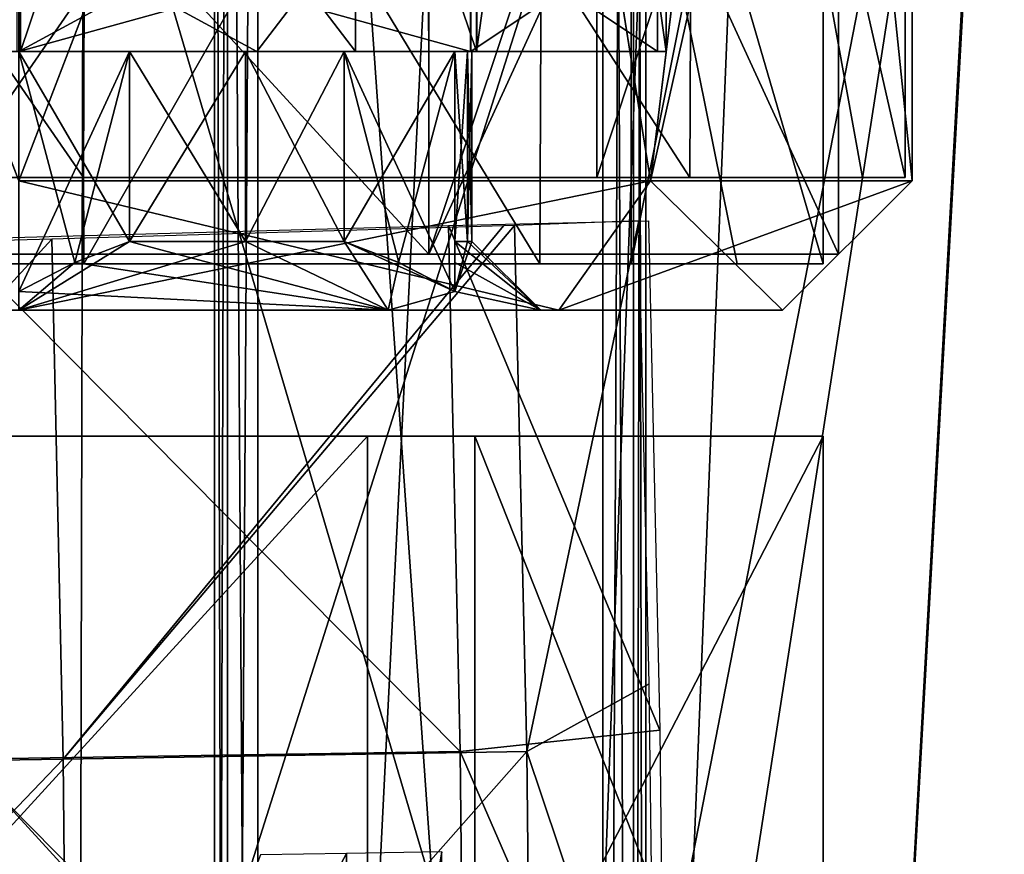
# Model space of a CAD drawing. Header units: millimetres. Extents: x -12 to 310, y -379 to 242.
# Tile 266 of 656: x 110 to 122, y -40 to -30. Entities that reach past the tile are written whole.
import ezdxf

# ---------------------------------------------------------------- set-up
doc = ezdxf.new("R2010")
doc.units = ezdxf.units.MM
doc.header["$LTSCALE"] = 65.185185
for name, color, linetype in [('17', 7, 'CONTINUOUS'), ('21', 7, 'CONTINUOUS'), ('22', 7, 'CONTINUOUS'), ('23', 7, 'CONTINUOUS'), ('24', 7, 'CONTINUOUS'), ('27', 7, 'CONTINUOUS'), ('28', 7, 'CONTINUOUS'), ('34', 7, 'CONTINUOUS'), ('35', 7, 'CONTINUOUS'), ('36', 7, 'CONTINUOUS'), ('38', 7, 'CONTINUOUS'), ('4480', 7, 'CONTINUOUS'), ('4481', 7, 'CONTINUOUS'), ('4482', 7, 'CONTINUOUS'), ('4483', 7, 'CONTINUOUS'), ('4484', 7, 'CONTINUOUS'), ('4506', 7, 'CONTINUOUS'), ('4507', 7, 'CONTINUOUS'), ('4508', 7, 'CONTINUOUS'), ('4511', 7, 'CONTINUOUS'), ('4513', 7, 'CONTINUOUS'), ('4514', 7, 'CONTINUOUS'), ('4515', 7, 'CONTINUOUS'), ('4516', 7, 'CONTINUOUS'), ('4517', 7, 'CONTINUOUS'), ('4518', 7, 'CONTINUOUS'), ('4519', 7, 'CONTINUOUS'), ('4520', 7, 'CONTINUOUS'), ('4521', 7, 'CONTINUOUS'), ('4522', 7, 'CONTINUOUS'), ('4532', 7, 'CONTINUOUS'), ('4533', 7, 'CONTINUOUS'), ('4569', 7, 'CONTINUOUS'), ('4575', 7, 'CONTINUOUS'), ('4580', 7, 'CONTINUOUS'), ('4582', 7, 'CONTINUOUS'), ('4585', 7, 'CONTINUOUS'), ('4594', 7, 'CONTINUOUS'), ('4601', 7, 'CONTINUOUS'), ('4871', 7, 'CONTINUOUS'), ('5025', 7, 'CONTINUOUS'), ('5026', 7, 'CONTINUOUS'), ('5028', 7, 'CONTINUOUS'), ('5146', 7, 'CONTINUOUS'), ('5147', 7, 'CONTINUOUS'), ('5148', 7, 'CONTINUOUS')]:
    doc.layers.add(name, color=color, linetype=linetype)

msp = doc.modelspace()

# ---------------------------------------------------------------- linework, layer by layer
at = {"layer": '17', "linetype": 'CONTINUOUS'}
for points in [[(110.466, -32.873, -157.507), (110.595, -38.905, -157.517), (115.7, -32.72, -160.25), (110.466, -32.873, -157.507)], [(115.7, -32.72, -160.25), (110.595, -38.905, -157.517), (115.826, -32.716, -160.409), (115.7, -32.72, -160.25)], [(115.826, -32.716, -160.409), (110.595, -38.905, -157.517), (115.97, -38.816, -160.434), (115.826, -32.716, -160.409)], [(115.826, -32.716, -160.409), (115.97, -38.816, -160.434), (117.266, -32.663, -166.301), (115.826, -32.716, -160.409)], [(117.266, -32.663, -166.301), (115.97, -38.816, -160.434), (117.387, -38.029, -166.31), (117.266, -32.663, -166.301)], [(104.708, -33.03, -159.56), (104.836, -38.994, -159.573), (110.466, -32.873, -157.507), (104.708, -33.03, -159.56)], [(110.466, -32.873, -157.507), (104.836, -38.994, -159.573), (110.595, -38.905, -157.517), (110.466, -32.873, -157.507)], [(117.387, -38.029, -166.31), (115.97, -38.816, -160.434), (117.451, -43.238, -166.315), (117.387, -38.029, -166.31)], [(104.836, -38.994, -159.573), (104.896, -44.857, -159.577), (110.595, -38.905, -157.517), (104.836, -38.994, -159.573)], [(110.595, -38.905, -157.517), (104.896, -44.857, -159.577), (110.655, -44.831, -157.522), (110.595, -38.905, -157.517)], [(110.595, -38.905, -157.517), (110.655, -44.831, -157.522), (115.97, -38.816, -160.434), (110.595, -38.905, -157.517)], [(115.97, -38.816, -160.434), (110.655, -44.831, -157.522), (116.03, -44.806, -160.439), (115.97, -38.816, -160.434)], [(115.97, -38.816, -160.434), (116.03, -44.806, -160.439), (117.451, -43.238, -166.315), (115.97, -38.816, -160.434)]]:
    msp.add_3dface(points, dxfattribs=at)
at = {"layer": '21', "linetype": 'CONTINUOUS'}
for points in [[(109.293, -21.358, -175.27), (116.786, -21.358, -172.82), (109.334, -32.158, -175.273), (109.293, -21.358, -175.27)], [(109.334, -32.158, -175.273), (116.786, -21.358, -172.82), (116.781, -32.158, -172.825), (109.334, -32.158, -175.273)], [(116.786, -21.358, -172.82), (120.352, -21.358, -165.789), (116.781, -32.158, -172.825), (116.786, -21.358, -172.82)], [(116.781, -32.158, -172.825), (120.352, -21.358, -165.789), (120.352, -32.158, -165.789), (116.781, -32.158, -172.825)]]:
    msp.add_3dface(points, dxfattribs=at)
at = {"layer": '22', "linetype": 'CONTINUOUS'}
for points in [[(110.872, -21.358, -154.73), (103.379, -21.358, -157.18), (110.832, -32.158, -154.727), (110.872, -21.358, -154.73)], [(110.832, -32.158, -154.727), (103.379, -21.358, -157.18), (103.384, -32.158, -157.175), (110.832, -32.158, -154.727)], [(117.857, -32.158, -158.243), (110.872, -21.358, -154.73), (110.832, -32.158, -154.727), (117.857, -32.158, -158.243)], [(117.903, -21.358, -158.296), (110.872, -21.358, -154.73), (117.857, -32.158, -158.243), (117.903, -21.358, -158.296)], [(119.861, -32.158, -161.77), (117.903, -21.358, -158.296), (117.857, -32.158, -158.243), (119.861, -32.158, -161.77)], [(120.352, -32.158, -165.789), (120.352, -21.358, -165.789), (117.903, -21.358, -158.296), (120.352, -32.158, -165.789)], [(120.352, -32.158, -165.789), (117.903, -21.358, -158.296), (119.861, -32.158, -161.77), (120.352, -32.158, -165.789)]]:
    msp.add_3dface(points, dxfattribs=at)
at = {"layer": '23', "linetype": 'CONTINUOUS'}
for points in [[(110.832, -32.158, -154.727), (103.384, -32.158, -157.175), (110.748, -32.158, -155.674), (110.832, -32.158, -154.727)], [(110.748, -32.158, -155.674), (103.384, -32.158, -157.175), (104.024, -32.158, -157.879), (110.748, -32.158, -155.674)], [(109.334, -32.158, -175.273), (116.781, -32.158, -172.825), (109.418, -32.158, -174.326), (109.334, -32.158, -175.273)], [(109.418, -32.158, -174.326), (116.781, -32.158, -172.825), (116.141, -32.158, -172.121), (109.418, -32.158, -174.326)], [(117.084, -32.158, -158.803), (110.832, -32.158, -154.727), (110.748, -32.158, -155.674), (117.084, -32.158, -158.803)], [(117.857, -32.158, -158.243), (110.832, -32.158, -154.727), (117.084, -32.158, -158.803), (117.857, -32.158, -158.243)], [(116.781, -32.158, -172.825), (119.405, -32.158, -165.717), (116.141, -32.158, -172.121), (116.781, -32.158, -172.825)], [(116.781, -32.158, -172.825), (120.352, -32.158, -165.789), (119.405, -32.158, -165.717), (116.781, -32.158, -172.825)], [(119.405, -32.158, -165.717), (117.857, -32.158, -158.243), (117.084, -32.158, -158.803), (119.405, -32.158, -165.717)], [(119.861, -32.158, -161.77), (117.857, -32.158, -158.243), (119.405, -32.158, -165.717), (119.861, -32.158, -161.77)], [(120.352, -32.158, -165.789), (119.861, -32.158, -161.77), (119.405, -32.158, -165.717), (120.352, -32.158, -165.789)]]:
    msp.add_3dface(points, dxfattribs=at)
at = {"layer": '24', "linetype": 'CONTINUOUS'}
for points in [[(113.927, -46.336, -161.804), (113.879, -39.999, -161.8), (110.497, -46.343, -160.017), (113.927, -46.336, -161.804)], [(110.497, -46.343, -160.017), (113.879, -39.999, -161.8), (112.881, -40.014, -160.888), (110.497, -46.343, -160.017)], [(113.879, -39.999, -161.8), (113.927, -46.336, -161.804), (114.985, -39.98, -165.692), (113.879, -39.999, -161.8)], [(114.985, -39.98, -165.692), (113.927, -46.336, -161.804), (115.033, -46.441, -165.695), (114.985, -39.98, -165.692)]]:
    msp.add_3dface(points, dxfattribs=at)
at = {"layer": '27', "linetype": 'CONTINUOUS'}
for points in [[(102.594, -21.569, -156.354), (103.514, -46.414, -157.39), (110.843, -21.569, -153.587), (102.594, -21.569, -156.354)], [(103.514, -46.414, -157.39), (110.784, -46.414, -154.972), (110.843, -21.569, -153.587), (103.514, -46.414, -157.39)], [(110.784, -46.414, -154.972), (117.647, -46.414, -158.379), (118.652, -21.569, -157.424), (110.784, -46.414, -154.972)], [(110.843, -21.569, -153.587), (110.784, -46.414, -154.972), (118.652, -21.569, -157.424), (110.843, -21.569, -153.587)], [(117.647, -46.414, -158.379), (120.115, -46.414, -165.632), (121.503, -21.569, -165.645), (117.647, -46.414, -158.379)], [(118.652, -21.569, -157.424), (117.647, -46.414, -158.379), (121.503, -21.569, -165.645), (118.652, -21.569, -157.424)], [(120.111, -46.414, -165.701), (120.106, -46.414, -165.77), (121.495, -21.569, -165.761), (120.111, -46.414, -165.701)], [(121.495, -21.569, -165.761), (120.106, -46.414, -165.77), (121.487, -21.569, -165.877), (121.495, -21.569, -165.761)], [(120.115, -46.414, -165.632), (120.111, -46.414, -165.701), (121.495, -21.569, -165.761), (120.115, -46.414, -165.632)], [(121.503, -21.569, -165.645), (120.115, -46.414, -165.632), (121.495, -21.569, -165.761), (121.503, -21.569, -165.645)]]:
    msp.add_3dface(points, dxfattribs=at)
at = {"layer": '28', "linetype": 'CONTINUOUS'}
for points in [[(109.322, -21.569, -176.413), (117.571, -21.569, -173.646), (116.651, -46.414, -172.61), (109.322, -21.569, -176.413)], [(109.381, -46.414, -175.028), (109.322, -21.569, -176.413), (116.651, -46.414, -172.61), (109.381, -46.414, -175.028)], [(121.487, -21.569, -165.877), (120.106, -46.414, -165.77), (116.651, -46.414, -172.61), (121.487, -21.569, -165.877)], [(117.571, -21.569, -173.646), (121.487, -21.569, -165.877), (116.651, -46.414, -172.61), (117.571, -21.569, -173.646)]]:
    msp.add_3dface(points, dxfattribs=at)
at = {"layer": '34', "linetype": 'CONTINUOUS'}
for points in [[(116.119, -33.158, -172.14), (109.366, -22.043, -174.322), (109.329, -33.158, -174.32), (116.119, -33.158, -172.14)], [(116.168, -22.043, -172.099), (109.366, -22.043, -174.322), (116.119, -33.158, -172.14), (116.168, -22.043, -172.099)], [(118.407, -33.158, -169.255), (116.168, -22.043, -172.099), (116.119, -33.158, -172.14), (118.407, -33.158, -169.255)], [(119.405, -22.043, -165.717), (116.168, -22.043, -172.099), (119.405, -33.158, -165.717), (119.405, -22.043, -165.717)], [(119.405, -33.158, -165.717), (116.168, -22.043, -172.099), (118.407, -33.158, -169.255), (119.405, -33.158, -165.717)]]:
    msp.add_3dface(points, dxfattribs=at)
at = {"layer": '35', "linetype": 'CONTINUOUS'}
for points in [[(103.997, -22.043, -157.901), (110.799, -22.043, -155.678), (104.046, -33.158, -157.86), (103.997, -22.043, -157.901)], [(104.046, -33.158, -157.86), (110.799, -22.043, -155.678), (110.836, -33.158, -155.68), (104.046, -33.158, -157.86)], [(110.799, -22.043, -155.678), (117.181, -22.043, -158.915), (110.836, -33.158, -155.68), (110.799, -22.043, -155.678)], [(110.836, -33.158, -155.68), (117.181, -22.043, -158.915), (117.177, -33.158, -158.91), (110.836, -33.158, -155.68)], [(117.181, -22.043, -158.915), (119.405, -22.043, -165.717), (117.177, -33.158, -158.91), (117.181, -22.043, -158.915)], [(119.405, -22.043, -165.717), (119.405, -33.158, -165.717), (117.177, -33.158, -158.91), (119.405, -22.043, -165.717)]]:
    msp.add_3dface(points, dxfattribs=at)
at = {"layer": '36', "linetype": 'CONTINUOUS'}
for points in [[(109.329, -33.158, -174.32), (104.046, -33.158, -157.86), (110.836, -33.158, -155.68), (109.329, -33.158, -174.32)], [(116.119, -33.158, -172.14), (109.329, -33.158, -174.32), (110.836, -33.158, -155.68), (116.119, -33.158, -172.14)], [(116.119, -33.158, -172.14), (110.836, -33.158, -155.68), (117.177, -33.158, -158.91), (116.119, -33.158, -172.14)], [(118.407, -33.158, -169.255), (116.119, -33.158, -172.14), (117.177, -33.158, -158.91), (118.407, -33.158, -169.255)], [(119.405, -33.158, -165.717), (118.407, -33.158, -169.255), (117.177, -33.158, -158.91), (119.405, -33.158, -165.717)]]:
    msp.add_3dface(points, dxfattribs=at)
at = {"layer": '38', "linetype": 'CONTINUOUS'}
for points in [[(115.062, -32.716, -170.409), (115.198, -38.816, -170.417), (109.305, -32.873, -172.463), (115.062, -32.716, -170.409)], [(117.38, -32.663, -164.808), (117.51, -38.568, -164.818), (115.062, -32.716, -170.409), (117.38, -32.663, -164.808)], [(115.062, -32.716, -170.409), (117.51, -38.568, -164.818), (115.198, -38.816, -170.417), (115.062, -32.716, -170.409)], [(109.305, -32.873, -172.463), (115.198, -38.816, -170.417), (109.439, -38.905, -172.473), (109.305, -32.873, -172.463)], [(117.51, -38.568, -164.818), (117.572, -44.283, -164.823), (115.198, -38.816, -170.417), (117.51, -38.568, -164.818)], [(115.198, -38.816, -170.417), (115.258, -44.806, -170.422), (109.439, -38.905, -172.473), (115.198, -38.816, -170.417)], [(109.439, -38.905, -172.473), (115.258, -44.806, -170.422), (109.499, -44.831, -172.477), (109.439, -38.905, -172.473)], [(115.198, -38.816, -170.417), (117.572, -44.283, -164.823), (115.258, -44.806, -170.422), (115.198, -38.816, -170.417)]]:
    msp.add_3dface(points, dxfattribs=at)
at = {"layer": '4480', "linetype": 'CONTINUOUS'}
for points in [[(110.083, -33.699, -173.85), (116.34, -33.699, -171.258), (103.825, -33.699, -171.258), (110.083, -33.699, -173.85)], [(103.825, -33.699, -171.258), (116.34, -33.699, -171.258), (110.083, -33.699, -171.05), (103.825, -33.699, -171.258)], [(110.083, -33.699, -156.15), (103.825, -33.699, -158.742), (116.34, -33.699, -158.742), (110.083, -33.699, -156.15)], [(116.34, -33.699, -158.742), (103.825, -33.699, -158.742), (110.083, -33.699, -158.95), (116.34, -33.699, -158.742)], [(110.083, -33.699, -171.05), (116.34, -33.699, -171.258), (114.361, -33.699, -169.278), (110.083, -33.699, -171.05)], [(114.361, -33.699, -160.722), (116.34, -33.699, -158.742), (110.083, -33.699, -158.95), (114.361, -33.699, -160.722)], [(116.34, -33.699, -171.258), (118.933, -33.699, -165), (114.361, -33.699, -169.278), (116.34, -33.699, -171.258)], [(118.933, -33.699, -165), (116.133, -33.699, -165), (114.361, -33.699, -169.278), (118.933, -33.699, -165)], [(116.133, -33.699, -165), (116.34, -33.699, -158.742), (114.361, -33.699, -160.722), (116.133, -33.699, -165)], [(118.933, -33.699, -165), (116.34, -33.699, -158.742), (116.133, -33.699, -165), (118.933, -33.699, -165)]]:
    msp.add_3dface(points, dxfattribs=at)
at = {"layer": '4481', "linetype": 'CONTINUOUS'}
for points in [[(116.34, -33.699, -171.258), (110.083, -33.699, -173.85), (117.401, -32.199, -172.319), (116.34, -33.699, -171.258)], [(117.401, -32.199, -172.319), (110.083, -33.699, -173.85), (110.083, -32.199, -175.35), (117.401, -32.199, -172.319)], [(118.933, -33.699, -165), (116.34, -33.699, -171.258), (120.433, -32.199, -165), (118.933, -33.699, -165)], [(120.433, -32.199, -165), (116.34, -33.699, -171.258), (117.401, -32.199, -172.319), (120.433, -32.199, -165)]]:
    msp.add_3dface(points, dxfattribs=at)
at = {"layer": '4482', "linetype": 'CONTINUOUS'}
for points in [[(115.254, -18.699, -173.965), (110.083, -32.199, -175.35), (104.906, -18.699, -173.962), (115.254, -18.699, -173.965)], [(117.401, -32.199, -172.319), (110.083, -32.199, -175.35), (115.254, -18.699, -173.965), (117.401, -32.199, -172.319)], [(119.04, -18.699, -170.185), (117.401, -32.199, -172.319), (115.254, -18.699, -173.965), (119.04, -18.699, -170.185)], [(120.433, -32.199, -165), (117.401, -32.199, -172.319), (120.433, -18.699, -165), (120.433, -32.199, -165)], [(120.433, -18.699, -165), (117.401, -32.199, -172.319), (119.04, -18.699, -170.185), (120.433, -18.699, -165)]]:
    msp.add_3dface(points, dxfattribs=at)
at = {"layer": '4483', "linetype": 'CONTINUOUS'}
for points in [[(104.911, -18.699, -156.035), (110.083, -32.199, -154.65), (115.259, -18.699, -156.038), (104.911, -18.699, -156.035)], [(115.259, -18.699, -156.038), (110.083, -32.199, -154.65), (117.401, -32.199, -157.681), (115.259, -18.699, -156.038)], [(119.046, -18.699, -159.825), (115.259, -18.699, -156.038), (117.401, -32.199, -157.681), (119.046, -18.699, -159.825)], [(120.433, -32.199, -165), (119.046, -18.699, -159.825), (117.401, -32.199, -157.681), (120.433, -32.199, -165)], [(120.433, -32.199, -165), (120.433, -18.699, -165), (119.046, -18.699, -159.825), (120.433, -32.199, -165)]]:
    msp.add_3dface(points, dxfattribs=at)
at = {"layer": '4484', "linetype": 'CONTINUOUS'}
for points in [[(110.083, -33.699, -156.15), (116.34, -33.699, -158.742), (110.083, -32.199, -154.65), (110.083, -33.699, -156.15)], [(110.083, -32.199, -154.65), (116.34, -33.699, -158.742), (117.401, -32.199, -157.681), (110.083, -32.199, -154.65)], [(116.34, -33.699, -158.742), (118.933, -33.699, -165), (117.401, -32.199, -157.681), (116.34, -33.699, -158.742)], [(118.933, -33.699, -165), (120.433, -32.199, -165), (117.401, -32.199, -157.681), (118.933, -33.699, -165)]]:
    msp.add_3dface(points, dxfattribs=at)
at = {"layer": '4506', "linetype": 'CONTINUOUS'}
for points in [[(110.064, -30.699, -157.5), (110.083, -15.019, -157.5), (115.384, -30.699, -159.695), (110.064, -30.699, -157.5)], [(110.083, -15.019, -157.5), (115.386, -15.019, -159.697), (115.384, -30.699, -159.695), (110.083, -15.019, -157.5)], [(115.386, -15.019, -159.697), (117.583, -15.019, -165), (115.384, -30.699, -159.695), (115.386, -15.019, -159.697)], [(115.384, -30.699, -159.695), (117.583, -15.019, -165), (117.583, -30.699, -165), (115.384, -30.699, -159.695)]]:
    msp.add_3dface(points, dxfattribs=at)
at = {"layer": '4507', "linetype": 'CONTINUOUS'}
for points in [[(110.101, -30.699, -172.5), (110.083, -15.019, -172.5), (104.781, -30.699, -170.305), (110.101, -30.699, -172.5)], [(115.386, -15.019, -170.303), (110.083, -15.019, -172.5), (110.101, -30.699, -172.5), (115.386, -15.019, -170.303)], [(115.389, -30.699, -170.301), (115.386, -15.019, -170.303), (110.101, -30.699, -172.5), (115.389, -30.699, -170.301)], [(117.583, -15.019, -165), (115.386, -15.019, -170.303), (117.583, -30.699, -165), (117.583, -15.019, -165)], [(117.583, -30.699, -165), (115.386, -15.019, -170.303), (115.389, -30.699, -170.301), (117.583, -30.699, -165)]]:
    msp.add_3dface(points, dxfattribs=at)
at = {"layer": '4508', "linetype": 'CONTINUOUS'}
for points in [[(110.101, -30.699, -172.5), (104.781, -30.699, -170.305), (110.083, -30.699, -170.831), (110.101, -30.699, -172.5)], [(110.064, -30.699, -157.5), (115.384, -30.699, -159.695), (110.083, -30.699, -159.169), (110.064, -30.699, -157.5)], [(110.083, -30.699, -159.169), (115.384, -30.699, -159.695), (111.365, -30.699, -159.909), (110.083, -30.699, -159.169)], [(111.365, -30.699, -170.091), (110.101, -30.699, -172.5), (110.083, -30.699, -170.831), (111.365, -30.699, -170.091)], [(115.389, -30.699, -170.301), (110.101, -30.699, -172.5), (115.133, -30.699, -167.916), (115.389, -30.699, -170.301)], [(115.133, -30.699, -167.916), (110.101, -30.699, -172.5), (113.851, -30.699, -168.656), (115.133, -30.699, -167.916)], [(113.851, -30.699, -168.656), (110.101, -30.699, -172.5), (112.708, -30.699, -169.547), (113.851, -30.699, -168.656)], [(112.708, -30.699, -169.547), (110.101, -30.699, -172.5), (111.365, -30.699, -170.091), (112.708, -30.699, -169.547)], [(111.365, -30.699, -159.909), (115.384, -30.699, -159.695), (112.708, -30.699, -160.453), (111.365, -30.699, -159.909)], [(112.708, -30.699, -160.453), (115.384, -30.699, -159.695), (113.851, -30.699, -161.344), (112.708, -30.699, -160.453)], [(113.851, -30.699, -161.344), (115.384, -30.699, -159.695), (115.133, -30.699, -162.084), (113.851, -30.699, -161.344)], [(115.133, -30.699, -162.084), (115.384, -30.699, -159.695), (115.133, -30.699, -163.565), (115.133, -30.699, -162.084)], [(115.133, -30.699, -163.565), (115.384, -30.699, -159.695), (115.282, -30.699, -164.275), (115.133, -30.699, -163.565)], [(115.133, -30.699, -167.916), (115.282, -30.699, -165.725), (115.389, -30.699, -170.301), (115.133, -30.699, -167.916)], [(115.133, -30.699, -166.435), (115.282, -30.699, -165.725), (115.133, -30.699, -167.916), (115.133, -30.699, -166.435)], [(115.282, -30.699, -164.275), (115.384, -30.699, -159.695), (115.333, -30.699, -165), (115.282, -30.699, -164.275)], [(115.333, -30.699, -165), (115.389, -30.699, -170.301), (115.282, -30.699, -165.725), (115.333, -30.699, -165)], [(115.384, -30.699, -159.695), (115.389, -30.699, -170.301), (115.333, -30.699, -165), (115.384, -30.699, -159.695)], [(115.384, -30.699, -159.695), (117.583, -30.699, -165), (115.389, -30.699, -170.301), (115.384, -30.699, -159.695)]]:
    msp.add_3dface(points, dxfattribs=at)
at = {"layer": '4511', "linetype": 'CONTINUOUS'}
for points in [[(114.361, -33.699, -160.722), (110.083, -33.699, -158.95), (112.708, -32.899, -160.453), (114.361, -33.699, -160.722)], [(112.708, -32.899, -160.453), (110.083, -33.699, -158.95), (111.365, -32.899, -159.909), (112.708, -32.899, -160.453)], [(111.365, -32.899, -159.909), (110.083, -33.699, -158.95), (110.732, -33.144, -159.544), (111.365, -32.899, -159.909)], [(113.851, -32.899, -161.344), (114.361, -33.699, -160.722), (112.708, -32.899, -160.453), (113.851, -32.899, -161.344)], [(114.484, -33.144, -161.71), (114.361, -33.699, -160.722), (113.851, -32.899, -161.344), (114.484, -33.144, -161.71)], [(115.333, -32.899, -165), (116.133, -33.699, -165), (115.133, -33.481, -162.084), (115.333, -32.899, -165)], [(115.282, -32.899, -164.275), (115.333, -32.899, -165), (115.133, -33.481, -162.084), (115.282, -32.899, -164.275)], [(115.133, -32.899, -163.565), (115.282, -32.899, -164.275), (115.133, -33.481, -162.084), (115.133, -32.899, -163.565)], [(115.133, -33.144, -162.835), (115.133, -32.899, -163.565), (115.133, -33.481, -162.084), (115.133, -33.144, -162.835)], [(110.083, -33.699, -158.95), (110.083, -33.481, -159.169), (110.732, -33.144, -159.544), (110.083, -33.699, -158.95)], [(115.133, -33.481, -162.084), (114.361, -33.699, -160.722), (114.484, -33.144, -161.71), (115.133, -33.481, -162.084)], [(116.133, -33.699, -165), (114.361, -33.699, -160.722), (115.133, -33.481, -162.084), (116.133, -33.699, -165)]]:
    msp.add_3dface(points, dxfattribs=at)
at = {"layer": '4513', "linetype": 'CONTINUOUS'}
for points in [[(110.083, -30.699, -159.169), (111.365, -30.699, -159.909), (111.365, -32.899, -159.909), (110.083, -30.699, -159.169)], [(110.083, -33.481, -159.169), (110.083, -30.699, -159.169), (110.732, -33.144, -159.544), (110.083, -33.481, -159.169)], [(110.083, -30.699, -159.169), (111.365, -32.899, -159.909), (110.732, -33.144, -159.544), (110.083, -30.699, -159.169)]]:
    msp.add_3dface(points, dxfattribs=at)
at = {"layer": '4514', "linetype": 'CONTINUOUS'}
for points in [[(111.365, -30.699, -159.909), (112.708, -30.699, -160.453), (111.365, -32.899, -159.909), (111.365, -30.699, -159.909)], [(112.708, -30.699, -160.453), (112.708, -32.899, -160.453), (111.365, -32.899, -159.909), (112.708, -30.699, -160.453)], [(112.708, -30.699, -160.453), (113.851, -30.699, -161.344), (112.708, -32.899, -160.453), (112.708, -30.699, -160.453)], [(113.851, -30.699, -161.344), (113.851, -32.899, -161.344), (112.708, -32.899, -160.453), (113.851, -30.699, -161.344)]]:
    msp.add_3dface(points, dxfattribs=at)
at = {"layer": '4515', "linetype": 'CONTINUOUS'}
for points in [[(113.851, -30.699, -161.344), (115.133, -30.699, -162.084), (115.133, -33.481, -162.084), (113.851, -30.699, -161.344)], [(113.851, -30.699, -161.344), (115.133, -33.481, -162.084), (114.484, -33.144, -161.71), (113.851, -30.699, -161.344)], [(113.851, -30.699, -161.344), (114.484, -33.144, -161.71), (113.851, -32.899, -161.344), (113.851, -30.699, -161.344)]]:
    msp.add_3dface(points, dxfattribs=at)
at = {"layer": '4516', "linetype": 'CONTINUOUS'}
for points in [[(115.133, -30.699, -162.084), (115.133, -30.699, -163.565), (115.133, -32.899, -163.565), (115.133, -30.699, -162.084)], [(115.133, -30.699, -162.084), (115.133, -32.899, -163.565), (115.133, -33.144, -162.835), (115.133, -30.699, -162.084)], [(115.133, -30.699, -162.084), (115.133, -33.144, -162.835), (115.133, -33.481, -162.084), (115.133, -30.699, -162.084)]]:
    msp.add_3dface(points, dxfattribs=at)
at = {"layer": '4517', "linetype": 'CONTINUOUS'}
for points in [[(115.133, -30.699, -163.565), (115.282, -30.699, -164.275), (115.133, -32.899, -163.565), (115.133, -30.699, -163.565)], [(115.282, -30.699, -164.275), (115.282, -32.899, -164.275), (115.133, -32.899, -163.565), (115.282, -30.699, -164.275)], [(115.282, -30.699, -165.725), (115.133, -30.699, -166.435), (115.282, -32.899, -165.725), (115.282, -30.699, -165.725)], [(115.282, -32.899, -165.725), (115.133, -30.699, -166.435), (115.133, -32.899, -166.435), (115.282, -32.899, -165.725)], [(115.282, -30.699, -164.275), (115.333, -30.699, -165), (115.282, -32.899, -164.275), (115.282, -30.699, -164.275)], [(115.333, -30.699, -165), (115.282, -30.699, -165.725), (115.333, -32.899, -165), (115.333, -30.699, -165)], [(115.333, -30.699, -165), (115.333, -32.899, -165), (115.282, -32.899, -164.275), (115.333, -30.699, -165)], [(115.333, -32.899, -165), (115.282, -30.699, -165.725), (115.282, -32.899, -165.725), (115.333, -32.899, -165)]]:
    msp.add_3dface(points, dxfattribs=at)
at = {"layer": '4518', "linetype": 'CONTINUOUS'}
for points in [[(110.731, -33.144, -170.457), (114.361, -33.699, -169.278), (111.365, -32.899, -170.091), (110.731, -33.144, -170.457)], [(111.365, -32.899, -170.091), (114.361, -33.699, -169.278), (112.708, -32.899, -169.547), (111.365, -32.899, -170.091)], [(112.708, -32.899, -169.547), (114.361, -33.699, -169.278), (113.851, -32.899, -168.656), (112.708, -32.899, -169.547)], [(114.361, -33.699, -169.278), (115.133, -33.481, -167.916), (113.851, -32.899, -168.656), (114.361, -33.699, -169.278)], [(113.851, -32.899, -168.656), (115.133, -33.481, -167.916), (114.483, -33.144, -168.291), (113.851, -32.899, -168.656)], [(116.133, -33.699, -165), (115.282, -32.899, -165.725), (115.133, -32.899, -166.435), (116.133, -33.699, -165)], [(116.133, -33.699, -165), (115.133, -32.899, -166.435), (115.133, -33.144, -167.167), (116.133, -33.699, -165)], [(116.133, -33.699, -165), (115.333, -32.899, -165), (115.282, -32.899, -165.725), (116.133, -33.699, -165)], [(110.083, -33.481, -170.831), (114.361, -33.699, -169.278), (110.731, -33.144, -170.457), (110.083, -33.481, -170.831)], [(115.133, -33.481, -167.916), (116.133, -33.699, -165), (115.133, -33.144, -167.167), (115.133, -33.481, -167.916)], [(110.083, -33.699, -171.05), (114.361, -33.699, -169.278), (110.083, -33.481, -170.831), (110.083, -33.699, -171.05)], [(114.361, -33.699, -169.278), (116.133, -33.699, -165), (115.133, -33.481, -167.916), (114.361, -33.699, -169.278)]]:
    msp.add_3dface(points, dxfattribs=at)
at = {"layer": '4519', "linetype": 'CONTINUOUS'}
for points in [[(115.133, -30.699, -166.435), (115.133, -30.699, -167.916), (115.133, -33.481, -167.916), (115.133, -30.699, -166.435)], [(115.133, -32.899, -166.435), (115.133, -30.699, -166.435), (115.133, -33.144, -167.167), (115.133, -32.899, -166.435)], [(115.133, -30.699, -166.435), (115.133, -33.481, -167.916), (115.133, -33.144, -167.167), (115.133, -30.699, -166.435)]]:
    msp.add_3dface(points, dxfattribs=at)
at = {"layer": '4520', "linetype": 'CONTINUOUS'}
for points in [[(115.133, -30.699, -167.916), (113.851, -30.699, -168.656), (113.851, -32.899, -168.656), (115.133, -30.699, -167.916)], [(115.133, -30.699, -167.916), (113.851, -32.899, -168.656), (114.483, -33.144, -168.291), (115.133, -30.699, -167.916)], [(115.133, -33.481, -167.916), (115.133, -30.699, -167.916), (114.483, -33.144, -168.291), (115.133, -33.481, -167.916)]]:
    msp.add_3dface(points, dxfattribs=at)
at = {"layer": '4521', "linetype": 'CONTINUOUS'}
for points in [[(112.708, -30.699, -169.547), (111.365, -30.699, -170.091), (112.708, -32.899, -169.547), (112.708, -30.699, -169.547)], [(111.365, -30.699, -170.091), (111.365, -32.899, -170.091), (112.708, -32.899, -169.547), (111.365, -30.699, -170.091)], [(113.851, -30.699, -168.656), (112.708, -30.699, -169.547), (113.851, -32.899, -168.656), (113.851, -30.699, -168.656)], [(112.708, -30.699, -169.547), (112.708, -32.899, -169.547), (113.851, -32.899, -168.656), (112.708, -30.699, -169.547)]]:
    msp.add_3dface(points, dxfattribs=at)
at = {"layer": '4522', "linetype": 'CONTINUOUS'}
for points in [[(111.365, -30.699, -170.091), (110.083, -30.699, -170.831), (110.083, -33.481, -170.831), (111.365, -30.699, -170.091)], [(111.365, -30.699, -170.091), (110.083, -33.481, -170.831), (110.731, -33.144, -170.457), (111.365, -30.699, -170.091)], [(111.365, -30.699, -170.091), (110.731, -33.144, -170.457), (111.365, -32.899, -170.091), (111.365, -30.699, -170.091)]]:
    msp.add_3dface(points, dxfattribs=at)
at = {"layer": '4532', "linetype": 'CONTINUOUS'}
for points in [[(114.833, -33.049, -156.773), (105.338, -22.699, -156.77), (105.333, -33.049, -156.773), (114.833, -33.049, -156.773)], [(114.833, -22.699, -156.773), (105.338, -22.699, -156.77), (114.833, -33.049, -156.773), (114.833, -22.699, -156.773)], [(119.583, -22.699, -165), (114.833, -22.699, -156.773), (119.583, -33.049, -165), (119.583, -22.699, -165)], [(119.583, -33.049, -165), (114.833, -22.699, -156.773), (114.833, -33.049, -156.773), (119.583, -33.049, -165)]]:
    msp.add_3dface(points, dxfattribs=at)
at = {"layer": '4533', "linetype": 'CONTINUOUS'}
for points in [[(105.332, -22.699, -173.227), (114.827, -22.699, -173.23), (105.333, -33.049, -173.227), (105.332, -22.699, -173.227)], [(105.333, -33.049, -173.227), (114.827, -22.699, -173.23), (114.833, -33.049, -173.227), (105.333, -33.049, -173.227)], [(114.827, -22.699, -173.23), (118.304, -22.699, -169.76), (114.833, -33.049, -173.227), (114.827, -22.699, -173.23)], [(118.304, -22.699, -169.76), (119.583, -22.699, -165), (114.833, -33.049, -173.227), (118.304, -22.699, -169.76)], [(119.583, -22.699, -165), (119.583, -33.049, -165), (114.833, -33.049, -173.227), (119.583, -22.699, -165)]]:
    msp.add_3dface(points, dxfattribs=at)
at = {"layer": '4569', "linetype": 'CONTINUOUS'}
for points in [[(116.85, -68.5, 113.5), (112.85, -11.5, 113.5), (116.85, 11.5, 113.5), (116.85, -68.5, 113.5)], [(112.85, -68.5, 113.5), (112.85, -11.5, 113.5), (116.85, -68.5, 113.5), (112.85, -68.5, 113.5)]]:
    msp.add_3dface(points, dxfattribs=at)
at = {"layer": '4575', "linetype": 'CONTINUOUS'}
for points in [[(116.85, -68.5, 156.5), (116.85, 11.5, 156.5), (112.85, -68.5, 156.5), (116.85, -68.5, 156.5)], [(112.85, -68.5, 156.5), (116.85, 11.5, 156.5), (112.85, -11.5, 156.5), (112.85, -68.5, 156.5)]]:
    msp.add_3dface(points, dxfattribs=at)
at = {"layer": '4580', "linetype": 'CONTINUOUS'}
for points in [[(117.35, -68.5, 114), (117.35, 11.5, 114), (117.35, -68.5, 156), (117.35, -68.5, 114)], [(117.35, -68.5, 156), (117.35, 11.5, 114), (117.35, 11.5, 156), (117.35, -68.5, 156)]]:
    msp.add_3dface(points, dxfattribs=at)
at = {"layer": '4582', "linetype": 'CONTINUOUS'}
for points in [[(116.85, -68.5, 113.5), (116.85, 11.5, 113.5), (117.204, 11.5, 113.646), (116.85, -68.5, 113.5)], [(116.85, -68.5, 113.5), (117.204, 11.5, 113.646), (117.204, -68.5, 113.646), (116.85, -68.5, 113.5)], [(117.204, 11.5, 113.646), (117.35, 11.5, 114), (117.204, -68.5, 113.646), (117.204, 11.5, 113.646)], [(117.35, 11.5, 114), (117.35, -68.5, 114), (117.204, -68.5, 113.646), (117.35, 11.5, 114)]]:
    msp.add_3dface(points, dxfattribs=at)
at = {"layer": '4585', "linetype": 'CONTINUOUS'}
for points in [[(112.35, -20.366, 152.125), (112.35, -68.5, 114), (112.35, -15.972, 156), (112.35, -20.366, 152.125)], [(112.35, -15.972, 156), (112.35, -68.5, 114), (112.35, -68.5, 156), (112.35, -15.972, 156)], [(112.35, -15.972, 114), (112.35, -68.5, 114), (112.35, -20.366, 117.874), (112.35, -15.972, 114)], [(112.35, -22, 146.5), (112.35, -68.5, 114), (112.35, -20.366, 152.125), (112.35, -22, 146.5)], [(112.35, -20.366, 117.874), (112.35, -68.5, 114), (112.35, -22, 123.5), (112.35, -20.366, 117.874)], [(112.35, -68.5, 114), (112.35, -22, 146.5), (112.35, -22, 123.5), (112.35, -68.5, 114)]]:
    msp.add_3dface(points, dxfattribs=at)
at = {"layer": '4594', "linetype": 'CONTINUOUS'}
for points in [[(112.85, -68.5, 156.5), (112.85, -11.5, 156.5), (112.505, -13.896, 156.362), (112.85, -68.5, 156.5)], [(112.505, -13.896, 156.362), (112.35, -15.972, 156), (112.496, -68.5, 156.354), (112.505, -13.896, 156.362)], [(112.85, -68.5, 156.5), (112.505, -13.896, 156.362), (112.496, -68.5, 156.354), (112.85, -68.5, 156.5)], [(112.35, -15.972, 156), (112.35, -68.5, 156), (112.496, -68.5, 156.354), (112.35, -15.972, 156)]]:
    msp.add_3dface(points, dxfattribs=at)
at = {"layer": '4601', "linetype": 'CONTINUOUS'}
for points in [[(116.85, 11.5, 156.5), (116.85, -68.5, 156.5), (117.204, -68.5, 156.354), (116.85, 11.5, 156.5)], [(116.85, 11.5, 156.5), (117.204, -68.5, 156.354), (117.204, 11.5, 156.354), (116.85, 11.5, 156.5)], [(117.35, -68.5, 156), (117.35, 11.5, 156), (117.204, 11.5, 156.354), (117.35, -68.5, 156)], [(117.204, -68.5, 156.354), (117.35, -68.5, 156), (117.204, 11.5, 156.354), (117.204, -68.5, 156.354)]]:
    msp.add_3dface(points, dxfattribs=at)
at = {"layer": '4871', "linetype": 'CONTINUOUS'}
for points in [[(112.85, -11.5, 113.5), (112.85, -68.5, 113.5), (112.496, -68.5, 113.646), (112.85, -11.5, 113.5)], [(112.85, -11.5, 113.5), (112.496, -68.5, 113.646), (112.505, -13.896, 113.638), (112.85, -11.5, 113.5)], [(112.496, -68.5, 113.646), (112.35, -68.5, 114), (112.505, -13.896, 113.638), (112.496, -68.5, 113.646)], [(112.35, -68.5, 114), (112.35, -15.972, 114), (112.505, -13.896, 113.638), (112.35, -68.5, 114)]]:
    msp.add_3dface(points, dxfattribs=at)
at = {"layer": '5025', "linetype": 'CONTINUOUS'}
for points in [[(115.32, -29.249, -159.772), (110.083, -29.249, -157.6), (115.315, -30.699, -159.767), (115.32, -29.249, -159.772)], [(110.083, -29.249, -157.6), (110.083, -30.699, -157.6), (115.315, -30.699, -159.767), (110.083, -29.249, -157.6)], [(110.083, -29.249, -172.4), (115.315, -29.249, -170.233), (110.083, -30.699, -172.4), (110.083, -29.249, -172.4)], [(110.083, -30.699, -172.4), (115.315, -29.249, -170.233), (115.32, -30.699, -170.228), (110.083, -30.699, -172.4)], [(115.315, -29.249, -170.233), (117.483, -29.249, -165.002), (115.32, -30.699, -170.228), (115.315, -29.249, -170.233)], [(117.483, -30.699, -164.998), (115.32, -29.249, -159.772), (115.315, -30.699, -159.767), (117.483, -30.699, -164.998)], [(117.483, -29.249, -165.002), (115.32, -29.249, -159.772), (117.483, -30.699, -164.998), (117.483, -29.249, -165.002)], [(115.32, -30.699, -170.228), (117.483, -29.249, -165.002), (117.483, -30.699, -164.998), (115.32, -30.699, -170.228)]]:
    msp.add_3dface(points, dxfattribs=at)
at = {"layer": '5026', "linetype": 'CONTINUOUS'}
for points in [[(110.083, -30.699, -157.6), (104.845, -30.699, -159.772), (115.315, -30.699, -159.767), (110.083, -30.699, -157.6)], [(115.315, -30.699, -159.767), (104.845, -30.699, -159.772), (110.083, -30.699, -161.1), (115.315, -30.699, -159.767)], [(104.85, -30.699, -170.233), (110.083, -30.699, -172.4), (115.32, -30.699, -170.228), (104.85, -30.699, -170.233)], [(104.85, -30.699, -170.233), (115.32, -30.699, -170.228), (110.083, -30.699, -168.9), (104.85, -30.699, -170.233)], [(110.083, -30.699, -168.9), (115.32, -30.699, -170.228), (112.841, -30.699, -167.757), (110.083, -30.699, -168.9)], [(115.315, -30.699, -159.767), (110.083, -30.699, -161.1), (113.983, -30.699, -164.993), (115.315, -30.699, -159.767)], [(115.32, -30.699, -170.228), (117.483, -30.699, -164.998), (112.841, -30.699, -167.757), (115.32, -30.699, -170.228)], [(112.841, -30.699, -167.757), (117.483, -30.699, -164.998), (113.983, -30.699, -164.993), (112.841, -30.699, -167.757)], [(117.483, -30.699, -164.998), (115.315, -30.699, -159.767), (113.983, -30.699, -164.993), (117.483, -30.699, -164.998)]]:
    msp.add_3dface(points, dxfattribs=at)
at = {"layer": '5028', "linetype": 'CONTINUOUS'}
for points in [[(113.983, -30.699, -164.993), (110.083, -30.699, -161.1), (112.841, -29.199, -162.243), (113.983, -30.699, -164.993)], [(110.083, -30.699, -161.1), (110.083, -29.199, -161.1), (112.841, -29.199, -162.243), (110.083, -30.699, -161.1)], [(110.083, -30.699, -168.9), (112.841, -30.699, -167.757), (110.083, -29.199, -168.9), (110.083, -30.699, -168.9)], [(110.083, -29.199, -168.9), (112.841, -30.699, -167.757), (113.983, -29.199, -165.007), (110.083, -29.199, -168.9)], [(112.841, -30.699, -167.757), (113.983, -30.699, -164.993), (113.983, -29.199, -165.007), (112.841, -30.699, -167.757)], [(113.983, -29.199, -165.007), (113.983, -30.699, -164.993), (112.841, -29.199, -162.243), (113.983, -29.199, -165.007)]]:
    msp.add_3dface(points, dxfattribs=at)
at = {"layer": '5146', "linetype": 'CONTINUOUS'}
for points in [[(106.043, -35.158, -156.568), (119.405, -35.158, -165.717), (100.76, -35.158, -164.283), (106.043, -35.158, -156.568)], [(100.76, -35.158, -164.283), (119.405, -35.158, -165.717), (114.122, -35.158, -173.432), (100.76, -35.158, -164.283)], [(104.799, -35.158, -172.714), (100.76, -35.158, -164.283), (114.122, -35.158, -173.432), (104.799, -35.158, -172.714)], [(115.366, -35.158, -157.286), (119.405, -35.158, -165.717), (106.043, -35.158, -156.568), (115.366, -35.158, -157.286)]]:
    msp.add_3dface(points, dxfattribs=at)
at = {"layer": '5147', "linetype": 'CONTINUOUS'}
for points in [[(115.363, -45.358, -157.284), (106.043, -35.158, -156.568), (106.04, -45.358, -156.569), (115.363, -45.358, -157.284)], [(115.366, -35.158, -157.286), (106.043, -35.158, -156.568), (115.363, -45.358, -157.284), (115.366, -35.158, -157.286)], [(119.405, -45.358, -165.717), (115.366, -35.158, -157.286), (115.363, -45.358, -157.284), (119.405, -45.358, -165.717)], [(119.405, -35.158, -165.717), (115.366, -35.158, -157.286), (119.405, -45.358, -165.717), (119.405, -35.158, -165.717)]]:
    msp.add_3dface(points, dxfattribs=at)
at = {"layer": '5148', "linetype": 'CONTINUOUS'}
for points in [[(104.799, -35.158, -172.714), (114.122, -35.158, -173.432), (104.802, -45.358, -172.716), (104.799, -35.158, -172.714)], [(104.802, -45.358, -172.716), (114.122, -35.158, -173.432), (114.125, -45.358, -173.431), (104.802, -45.358, -172.716)], [(114.122, -35.158, -173.432), (119.405, -35.158, -165.717), (114.125, -45.358, -173.431), (114.122, -35.158, -173.432)], [(119.405, -35.158, -165.717), (119.405, -45.358, -165.717), (114.125, -45.358, -173.431), (119.405, -35.158, -165.717)]]:
    msp.add_3dface(points, dxfattribs=at)

doc.saveas('drawing.dxf')
